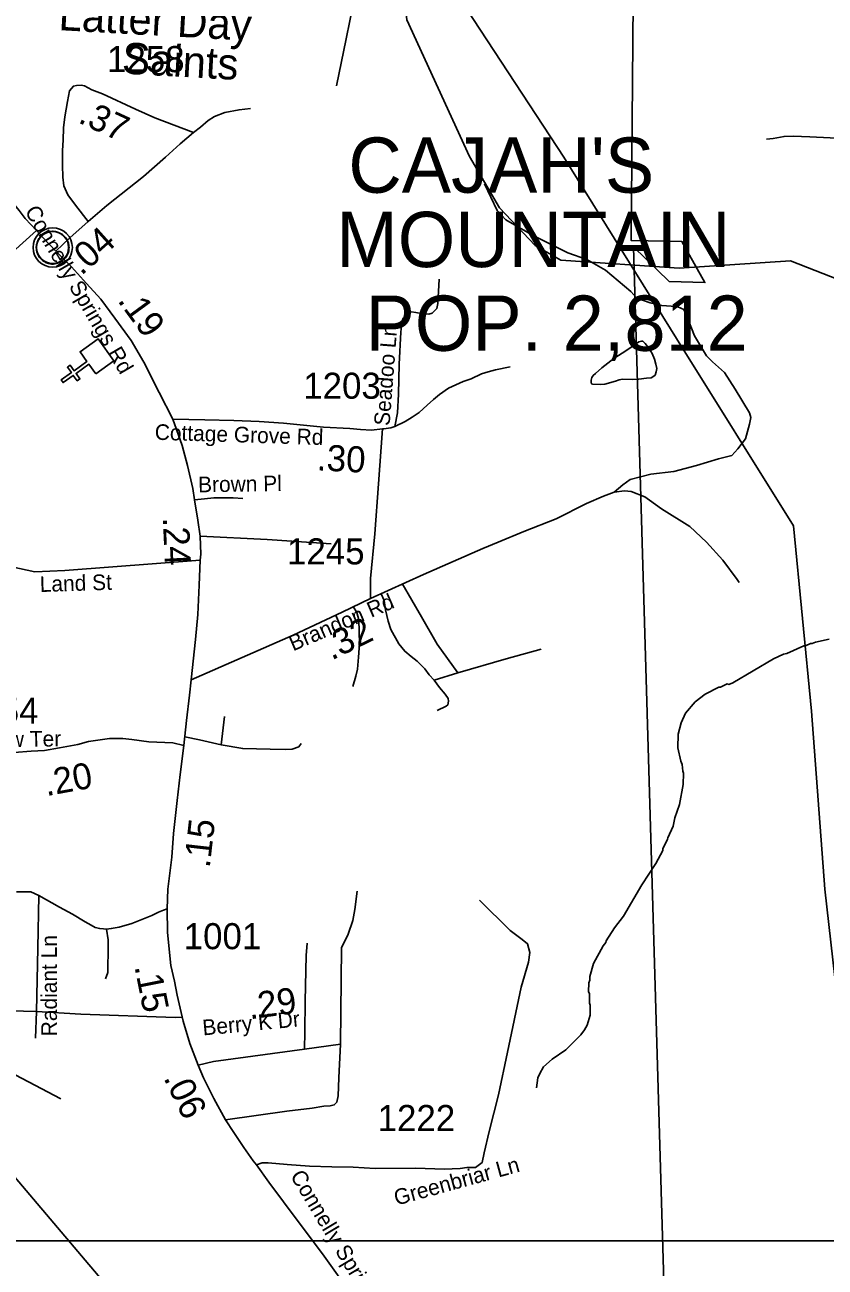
# Model space of a CAD drawing. Extents: x 1159738 to 1321356, y 736314 to 882035.
# Drawn here: x 1246886 to 1250721, y 766631 to 772588 of the extents above; entities that cross this region are included whole.
import ezdxf

# ---------------------------------------------------------------- set-up
doc = ezdxf.new("R2010")
doc.units = 0
for name, color, linetype in [('Exist Boundary Political City Limit New', 7, 'Continuous'), ('Exist Civil Demographics City Label', 7, 'Continuous'), ('Exist Civil Demographics Community CELL', 7, 'Continuous'), ('Exist Cultural Church CELL', 7, 'Continuous'), ('Exist Cultural Church Label', 7, 'Continuous'), ('Exist Hydrographic Creek Single Shore', 7, 'Continuous'), ('Exist Hydrographic Misc Water Feature', 7, 'Continuous'), ('Exist Road Non-System Type 51', 7, 'Continuous'), ('Exist Road Non-System Type 51 Label', 7, 'Continuous'), ('Exist Road Secondary Mileage Hundredths English Label', 7, 'Continuous'), ('Exist Road Secondary Type 41 Attributed', 7, 'Continuous'), ('Exist Road Secondary Type 51 Attributed', 7, 'Continuous'), ('Exist Road Secondary Type 51 Label', 7, 'Continuous'), ('Exist Road Secondary Type 51 Number Label', 7, 'Continuous'), ('Exist Utilities Electrical Transmission Line', 7, 'Continuous'), ('Map Preparation Boundary City Limit Buffer Line', 7, 'Continuous'), ('Map Preparation Inset Cut Line', 7, 'Continuous')]:
    doc.layers.add(name, color=color, linetype=linetype)

msp = doc.modelspace()

# ---------------------------------------------------------------- linework, layer by layer
at = {"layer": 'Exist Boundary Political City Limit New'}
for points in [[(1248892.1, 764635.7), (1246253, 767750.5), (1245595.8, 767446.1), (1245679.1, 768440.4), (1245290.2, 770016.4), (1245100.6, 770927.8), (1244344.9, 774320.4), (1244352.7, 774361.5), (1246668.5, 778530.8)], [(1250906.1, 774099.8), (1250485.1, 774142.8), (1250468.5, 773954.7), (1250485.1, 773879.4), (1250695.6, 773857.9), (1250612.5, 773084), (1250385.8, 773100.9), (1250350.7, 772845.2), (1249803.6, 772890.5), (1249792.5, 771553.9), (1250034.8, 771548.9), (1250145.4, 771352.7), (1249974.5, 771357.7), (1249803.6, 771523.7), (1249948.8, 766560.5)]]:
    msp.add_lwpolyline(points, dxfattribs=at)
at = {"layer": 'Exist Civil Demographics Community CELL'}
msp.add_lwpolyline([(1246941.8, 771532.8), (1246942.8, 771538.4), (1246944.6, 771545), (1246947.5, 771552.2), (1246950.5, 771557.9), (1246953.8, 771563.6), (1246957.6, 771568.7), (1246961.5, 771573.1), (1246966.1, 771577.7), (1246971.6, 771582.3), (1246977.1, 771586), (1246981.9, 771588.8), (1246987, 771591.3), (1246992.5, 771593.6), (1246998.1, 771595.4), (1247002.4, 771596.6), (1247007.3, 771597.3), (1247011.4, 771598), (1247017.8, 771598.3), (1247022.2, 771598.2), (1247027.9, 771597.9), (1247032.8, 771597.2), (1247037.7, 771596.2), (1247042.7, 771594.8), (1247047.8, 771592.9), (1247054.5, 771589.9), (1247060.8, 771586.4), (1247065.8, 771582.9), (1247071, 771578.9), (1247074.3, 771575.7), (1247078.4, 771571.4), (1247082.3, 771566.7), (1247085.4, 771562.1), (1247088.5, 771557.1), (1247090.9, 771551.9), (1247093, 771546.9), (1247094.5, 771541.9), (1247095.8, 771537.3), (1247096.9, 771531.2), (1247097.5, 771526.5), (1247097.8, 771520.5), (1247097.6, 771514.7), (1247097.1, 771509.1), (1247096.1, 771503.6), (1247094.5, 771497.4), (1247092.6, 771491.6), (1247090.3, 771486.5), (1247087.1, 771480.5), (1247083.9, 771475.2), (1247080.4, 771470.5), (1247076.2, 771465.7), (1247070.9, 771460.8), (1247065.9, 771456.7), (1247060.9, 771453.2), (1247056.5, 771450.7), (1247049.7, 771447.5), (1247042.6, 771444.8), (1247036.6, 771443.3), (1247030, 771442), (1247025.6, 771441.5), (1247021.1, 771441.3), (1247015.5, 771441.3), (1247011.2, 771441.7), (1247005.6, 771442.4), (1246999.7, 771443.7), (1246995.1, 771445), (1246989.9, 771446.9), (1246985.3, 771448.9), (1246981.4, 771451.1), (1246974.6, 771455.2), (1246969, 771459.5), (1246964.1, 771464), (1246959.7, 771468.8), (1246956.5, 771472.8), (1246953.5, 771477), (1246949.4, 771484.1), (1246947.7, 771487.6), (1246946, 771491.6), (1246943.4, 771499.8), (1246941.8, 771506.9), (1246941.2, 771512), (1246940.8, 771518.3), (1246940.8, 771523), (1246941.3, 771529.5)], close=True, dxfattribs=at)
for centre, radius in [((1247019.5, 771520.4), 94.3), ((1247019.2, 771520.7), 76.7)]:
    msp.add_circle(centre, radius, dxfattribs=at)
at = {"layer": 'Exist Cultural Church CELL'}
msp.add_lwpolyline([(1247226.4, 770914.7), (1247193.3, 770961), (1247131.3, 770916.7), (1247149.9, 770890.7), (1247136.9, 770881.4), (1247118.3, 770907.5), (1247069.4, 770872.5), (1247060.1, 770885.5), (1247109, 770920.5), (1247090.4, 770946.5), (1247103.4, 770955.8), (1247122, 770929.8), (1247183.9, 770974), (1247150.5, 771021), (1247237.2, 771082.9), (1247313.1, 770976.6)], close=True, dxfattribs=at)
at = {"layer": 'Exist Hydrographic Creek Single Shore'}
for points in [[(1252793.3, 770906.6), (1252642.3, 770903), (1252391.3, 770842.5), (1252103.3, 770667.7), (1252003.3, 770679.5), (1251774.3, 770858.1), (1251272.3, 771097.9), (1250828.3, 771349.8), (1250555.2, 771457), (1250021.3, 771421.7), (1249455.2, 771459.4), (1249332.3, 771530.8), (1249161.3, 771711.4), (1249017.2, 771957.3), (1248717.3, 772613.2), (1248663.2, 773083.7), (1248593.2, 773301.7), (1248444.2, 773662.5), (1248405.3, 773765.1)], [(1243635.3, 766297.8), (1244319.3, 766638.6), (1244689.3, 766755.9), (1244999.4, 767130.4), (1245212.3, 767326.4), (1245440.3, 767426.9), (1245900.4, 767483.3), (1246355.4, 767681), (1246622.3, 767665.7), (1247058.3, 767437.1)]]:
    msp.add_lwpolyline(points, dxfattribs=at)
at = {"layer": 'Exist Hydrographic Misc Water Feature'}
for points in [[(1249621.2, 770916.2), (1249652, 770943.5), (1249709.2, 770988.3), (1249770.3, 771028.9), (1249829.3, 771068.7), (1249841.4, 771070.9), (1249847.4, 771070.8), (1249859.2, 771060.7), (1249876.6, 771038.2), (1249891.9, 771011.7), (1249903.2, 770985.2), (1249910.6, 770961.2), (1249914.1, 770940.6), (1249911.8, 770925.1), (1249907.3, 770908.8), (1249901.1, 770903.2), (1249887, 770895.3), (1249864.8, 770894), (1249828.7, 770889), (1249798.7, 770888), (1249750.7, 770889), (1249734.5, 770885.2), (1249716.4, 770879.8), (1249666, 770865.2), (1249645.9, 770863.9), (1249607.9, 770864.7), (1249602, 770866.5), (1249600.2, 770873.1), (1249600.4, 770884.6), (1249602.8, 770896.9), (1249609.1, 770906.5), (1249621.2, 770916.2)], [(1250740.1, 769643), (1250675.6, 769628.6), (1250659.4, 769621.6), (1250651.4, 769621.7), (1250627.1, 769609.9), (1250619.1, 769610.1), (1250538.1, 769574), (1250522, 769571), (1250473.4, 769548.2), (1250278.3, 769433.1), (1250260.2, 769425.2), (1250252.2, 769427.9), (1250219.7, 769412.1), (1250211.8, 769412.3), (1250146.8, 769378.3), (1250097.9, 769341.5), (1250052.5, 769286.6), (1250031.2, 769241.1), (1250017.8, 769187.2), (1250016.1, 769121.6), (1250030.5, 769057.3), (1250035.9, 769040.8), (1250039.2, 769008.7), (1250043, 769000.4), (1250041.6, 768944.6), (1250023.1, 768849), (1250001.4, 768785.4), (1249992.5, 768746.2), (1249967, 768690.1), (1249966.7, 768682.7), (1249943.6, 768637.2), (1249943.5, 768629), (1249909.7, 768565.7), (1249843.1, 768463.6), (1249755.1, 768313.5), (1249711.7, 768258.6), (1249672, 768195.4), (1249669.8, 768188.1), (1249657.4, 768171.9), (1249611.2, 768087.5), (1249593.5, 768023.9), (1249593.1, 768007.5), (1249588.8, 767993.6), (1249587.7, 767951.7), (1249591.5, 767943.5), (1249592.2, 767895.9), (1249596, 767887.6), (1249594.8, 767839.2), (1249581.6, 767791.8), (1249568.9, 767768.3), (1249550.4, 767744.9), (1249496.9, 767690.1), (1249478.4, 767672.5), (1249413.2, 767627.8), (1249372.3, 767590.9), (1249353.4, 767559.3), (1249344.8, 767538.1), (1249337.6, 767489.8)]]:
    msp.add_lwpolyline(points, dxfattribs=at)
at = {"layer": 'Exist Road Non-System Type 51'}
for p, q in [((1246942, 771601.5), (1246826.8, 771498)), ((1248961.3, 769481.3), (1248848.4, 769445.5)), ((1247827, 769135.6), (1247843.5, 769271.9)), ((1246685.1, 767864), (1246942.1, 767857)), ((1246942.1, 767857), (1246937.8, 767728.4))]:
    msp.add_line(p, q, dxfattribs=at)
for points in [[(1246695.2, 773148), (1247211.4, 773021.5), (1247266.2, 773010.9), (1247288.1, 773013.6), (1247312.8, 773029.5), (1247345.7, 773077.4), (1247367.6, 773119.9), (1247389.5, 773141.1), (1247419.7, 773157.1), (1247463.5, 773151.8), (1247630.6, 773109.3), (1247912.1, 773032.3), (1248221.7, 772949.9), (1248348.5, 772920.5), (1248406.1, 772888.6), (1248447.2, 772848.8), (1248467.7, 772811.5), (1248470.5, 772758.4), (1248461.4, 772694.4), (1248425.8, 772521.7), (1248380, 772295.9)], [(1250897.1, 772283.8), (1250882.4, 772116.4), (1250869.7, 772074.3), (1250842.4, 772046.9), (1250810.8, 772042.7), (1250648.6, 772051.1), (1250568.6, 772055.3), (1250524.4, 772053.2), (1250471.8, 772042.7), (1250440.2, 772040.6)], [(1247694.7, 772072.2), (1247728.3, 772098.4), (1247764.1, 772128.9), (1247794.6, 772148.6), (1247844.7, 772168.3), (1247912.8, 772180.9), (1247968.3, 772188)], [(1249709.8, 770348), (1249752.1, 770381.9), (1249787.4, 770407.6), (1249886.8, 770433.2), (1249995.9, 770446.1), (1250104.9, 770475), (1250210.8, 770507.1), (1250274.9, 770523.1), (1250303.8, 770555.2), (1250339.1, 770603.4), (1250358.3, 770674), (1250364.7, 770706.1), (1250358.3, 770728.5), (1250291, 770840.9), (1250239.6, 770921.1), (1250181.9, 770972.5), (1250153.1, 771001.4), (1250095.3, 771097.6), (1250063.2, 771177.9), (1250044, 771222.8), (1250015.1, 771235.7), (1249983.1, 771238.9), (1249938.2, 771242.1), (1249883.6, 771254.9), (1249819.5, 771277.4), (1249790.6, 771309.5), (1249668.7, 771412.2), (1249578.9, 771463.5), (1249489.1, 771495.6), (1249319.2, 771579.1), (1249190.9, 771652.9), (1249149.2, 771697.9), (1249088.2, 771826.2)], [(1248659.1, 770662.2), (1248671.6, 770727.2), (1248677, 770817.5), (1248679.8, 770961.1), (1248688, 771113.9), (1248692.1, 771161.8), (1248699, 771181.7), (1248711.3, 771196.3), (1248720.9, 771209.6), (1248738.7, 771212.3), (1248760.6, 771208.3), (1248793.5, 771203), (1248822.3, 771200.3), (1248838.7, 771205.6), (1248859.9, 771228.2), (1248865.4, 771252.1), (1248870.9, 771369.1)], [(1248543.4, 769837.1), (1248543, 769933.9), (1248562.7, 770147.2), (1248580.6, 770387.4), (1248600.2, 770650.6)], [(1249153.8, 770108.1), (1249278.1, 770158), (1249432.1, 770219), (1249577.2, 770292.5), (1249659.6, 770328.3), (1249709.8, 770348), (1249759.9, 770353.4), (1249792.2, 770349.8), (1249856.6, 770324.7), (1249879.8, 770308.3)], [(1247699.9, 770310.3), (1247746.5, 770315.7), (1247791.2, 770319.3), (1247884.4, 770319.3), (1247931, 770317.5)], [(1249879.8, 770308.3), (1249937.2, 770267.4), (1250073.4, 770183.1), (1250152.2, 770107.9), (1250231, 770021.8), (1250299.1, 769928.6), (1250309.4, 769914.5)], [(1247725.5, 770137), (1248047.4, 770120.3), (1248353.7, 770098.8)], [(1246604.9, 770074.2), (1246646.1, 770045.5), (1246703.4, 770006.1), (1246760.8, 769998.9), (1246823.5, 769989.9), (1246934.5, 769964.8), (1247076.9, 769970.9), (1247726.7, 770021)], [(1248694.2, 769909.7), (1248786.4, 769748.6), (1248862.1, 769617.7), (1248961.3, 769481.3)], [(1248848.4, 769445.5), (1248823.6, 769471.7), (1248802.9, 769499.2), (1248765.8, 769536.4), (1248738.2, 769559.9), (1248706.6, 769584.6), (1248679.1, 769619.1), (1248640.5, 769689.3), (1248626.7, 769729.3), (1248614.4, 769783), (1248607.5, 769827.1), (1248593.7, 769860.2)], [(1248458.8, 769799.5), (1248476.7, 769770.6), (1248486.3, 769734.8), (1248489.1, 769621.8), (1248485, 769555.7), (1248480.8, 769497.9), (1248472.6, 769464.8), (1248457.4, 769415.2)], [(1248961.3, 769481.3), (1249192.5, 769547.5), (1249360.5, 769594.3)], [(1248848.4, 769445.5), (1248873.2, 769409.7), (1248900.7, 769378), (1248914.4, 769357.4), (1248915.8, 769345), (1248913.1, 769327), (1248904.8, 769320.2), (1248862.1, 769300.9)], [(1247653.5, 769174.1), (1247722.3, 769159), (1247827, 769135.6), (1247930.2, 769117.7), (1248062.4, 769114.9), (1248133.9, 769113.5), (1248167, 769114.9), (1248198.6, 769125.9), (1248211, 769141.1)], [(1246953.6, 768413.2), (1246948, 768159.7), (1246942.1, 767857)], [(1247996.5, 767121.4), (1248023.5, 767130.4), (1248051.6, 767130.4), (1248143.8, 767123.6), (1248249.5, 767114.6), (1248357.4, 767112.4), (1248459.7, 767110.1), (1248565.4, 767103.4), (1248760.3, 767105.7), (1248895.2, 767100), (1248971.7, 767103.4), (1249004.3, 767109), (1249045.5, 767108.6), (1249077, 767132.2), (1249087.1, 767178.3), (1249110.7, 767281.8), (1249155.7, 767457.3), (1249199.6, 767661), (1249264.6, 767974), (1249299.5, 768093.3), (1249306.2, 768140.1), (1249294.9, 768181.7), (1249270.2, 768202), (1249211.7, 768244.7), (1249065.6, 768389.8)], [(1248398.6, 767699.9), (1248404.1, 768161.8), (1248435.5, 768227.1), (1248458, 768292.3), (1248467, 768346.3), (1248478.3, 768434.1)], [(1247277.8, 768251.9), (1247285, 768199.9), (1247285, 768128.2), (1247283.2, 768087), (1247283.2, 768043.9), (1247272.4, 768013.5)], [(1248226.7, 767676.3), (1248228, 767758.4), (1248229.4, 767905.9), (1248233.5, 768125.2), (1248239, 768183.7)], [(1246942.1, 767857), (1247153.7, 767844), (1247606.6, 767827.3), (1247637.9, 767830.2)]]:
    msp.add_lwpolyline(points, dxfattribs=at)
at = {"layer": 'Exist Road Secondary Type 41 Attributed'}
for points in [[(1247716, 767599.2), (1247790.3, 767616.2), (1248226.7, 767676.3), (1248398.6, 767699.9), (1248391.5, 767537.8)], [(1248391.5, 767537.8), (1248387.7, 767451.4), (1248380.8, 767422.2), (1248368.5, 767408.9), (1248349.3, 767404.9), (1248319.2, 767402.2), (1248263, 767392.9), (1248142.4, 767378.3), (1247848.4, 767337.5)]]:
    msp.add_lwpolyline(points, dxfattribs=at)
at = {"layer": 'Exist Road Secondary Type 51 Attributed'}
for points in [[(1247155.4, 772299.9), (1247134.1, 772297.1), (1247118.8, 772294.6), (1247100.7, 772271.6), (1247090.2, 772220.4), (1247077.6, 772146.9), (1247071.7, 772095.3), (1247070, 772035.5), (1247067.3, 771986.4), (1247065.9, 771914.7), (1247068.5, 771857.6), (1247073.6, 771816.6), (1247091.6, 771772.9), (1247129, 771723.6), (1247189.2, 771645.5)], [(1247694.7, 772072.2), (1247509.8, 772143.2), (1247416.6, 772184.4), (1247257.6, 772258), (1247207.4, 772276.9), (1247171.3, 772295.6), (1247155.4, 772299.9)], [(1247189.2, 771645.5), (1247279.6, 771722.6), (1247455.2, 771860.7), (1247559.6, 771953.8), (1247630.3, 772017.7), (1247694.7, 772072.2)], [(1246713.6, 771930.4), (1246767, 771830.7), (1246809.2, 771759), (1246858.5, 771697.9), (1246887, 771660.4), (1246942, 771601.5), (1246976, 771565.7), (1247035.2, 771503)], [(1247035.2, 771503), (1247101.5, 771567.1), (1247189.2, 771645.5)], [(1247035.2, 771503), (1247109.9, 771428.6), (1247181.6, 771347.9), (1247249.6, 771272.6), (1247317.2, 771182.1), (1247396, 771074.5), (1247456.9, 770970.5), (1247530.4, 770825.4), (1247594.7, 770697.9)], [(1247594.7, 770697.9), (1247748.2, 770693.9), (1247887.9, 770691.3), (1248009.8, 770686), (1248126.3, 770678), (1248317.4, 770659.4), (1248443.4, 770652.7), (1248494.1, 770647.4), (1248547.6, 770644.8), (1248600.2, 770650.6), (1248607.2, 770651.4), (1248640.7, 770655.4), (1248659.1, 770662.2), (1248709.2, 770686), (1248742.1, 770707.2), (1248776.4, 770729.8), (1248814.7, 770764.4), (1248844.9, 770791), (1248873.6, 770814.9), (1248916.1, 770845.4), (1248986, 770877.3), (1249024.3, 770890.6), (1249075, 770914.6), (1249105.8, 770923.9), (1249141.5, 770933.2), (1249211.3, 770949.1)], [(1247594.7, 770697.9), (1247639.9, 770570.3), (1247666, 770474.6), (1247690.6, 770364.3), (1247699.9, 770310.3), (1247714.6, 770212.8), (1247725.5, 770137), (1247729.7, 770049.4), (1247726.7, 770021), (1247721.9, 769901.1), (1247714.7, 769761.2), (1247703.9, 769641.1), (1247682.5, 769447.6)], [(1247682.5, 769447.6), (1248171.9, 769661.2), (1248406.9, 769771.1), (1248543.4, 769837.1), (1248795.9, 769951.7), (1249080.4, 770077.6), (1249153.8, 770108.1)], [(1247682.5, 769447.6), (1247675.3, 769374.1), (1247661, 769252.2), (1247648.4, 769132.2)], [(1247648.4, 769132.2), (1247594.6, 769144.7), (1247480, 769150.1), (1247399.4, 769160.9), (1247356.4, 769166.3), (1247291.9, 769166.3), (1247191.6, 769151.9), (1247139.7, 769137.6), (1247051.9, 769121.4), (1246980.3, 769108.9), (1246915.8, 769105.3), (1246835.2, 769098.1), (1246753.7, 769100), (1246605.1, 769108.9)], [(1247648.4, 769132.2), (1247630.5, 768993.4), (1247616.2, 768867.9), (1247598.3, 768710.2), (1247591.1, 768597.2), (1247571.4, 768443.1), (1247568.8, 768348.8)], [(1246846.6, 768431), (1246914.7, 768431), (1246953.6, 768413.2), (1247052.6, 768357.5), (1247114.6, 768322.9), (1247175.3, 768287), (1247204.4, 768270.1), (1247223.6, 768260.1), (1247245, 768254.6), (1247263.8, 768253.5), (1247277.8, 768251.9), (1247300.5, 768254.3), (1247338.8, 768260.9), (1247398.8, 768278.1), (1247494, 768317.1), (1247526.2, 768332.3), (1247550.4, 768342.2), (1247568.8, 768348.8)], [(1247568.8, 768348.8), (1247569.9, 768235.1), (1247585.6, 768076.5), (1247602.5, 768002.3), (1247615.9, 767934.5), (1247645.2, 767810.7), (1247676.6, 767703.8), (1247716, 767599.2)], [(1247716, 767599.2), (1247742.7, 767537.8), (1247791.1, 767438.8), (1247848.4, 767337.5)], [(1247848.4, 767337.5), (1247887.6, 767277.1), (1247936, 767205.1), (1247981, 767139.8), (1247996.5, 767121.4), (1248055, 767038.1), (1248196.7, 766850.2), (1248312.5, 766695), (1248407.8, 766559.5), (1248467.5, 766495.8), (1248495.8, 766445.7), (1248545.3, 766365.8), (1248642, 766240.9), (1248725.2, 766118.3), (1248803.9, 766002.4), (1248869.7, 765910.5)]]:
    msp.add_lwpolyline(points, dxfattribs=at)
at = {"layer": 'Exist Utilities Electrical Transmission Line'}
for points in [[(1248525.3, 773425.1), (1248935.6, 772768.8), (1249469.4, 771953.4), (1249849.3, 771341.9)], [(1250570, 770186.1), (1250009.3, 771084.4), (1249849.3, 771341.9)], [(1250570, 770186.1), (1250656.6, 769297), (1250720.7, 768443.2), (1250836.2, 767412.9), (1250932.4, 766312), (1250980.5, 765824.1), (1251067.1, 764835.6), (1251083.2, 764357.3), (1251205, 763371.9), (1251580.3, 762707.5), (1251865.8, 762287.1), (1252250.6, 761677.2), (1252824.7, 760756.1), (1253235.3, 760098.1), (1253677.4, 759330.1), (1254295.3, 758339.5), (1254786.2, 757548.6), (1255154.6, 756933.2), (1256014.1, 755560.4), (1256633.9, 754548.8), (1256963.1, 754026.9)]]:
    msp.add_lwpolyline(points, dxfattribs=at)
at = {"layer": 'Map Preparation Boundary City Limit Buffer Line'}
for points in [[(1248892.1, 764635.7), (1246253, 767750.5), (1245595.8, 767446.1), (1245679.1, 768440.4), (1245290.2, 770016.4), (1245100.6, 770927.8), (1244344.9, 774320.4), (1244352.7, 774361.5), (1246668.5, 778530.8)], [(1250906.1, 774099.8), (1250485.1, 774142.8), (1250468.5, 773954.7), (1250485.1, 773879.4), (1250695.6, 773857.9), (1250612.5, 773084), (1250385.8, 773100.9), (1250350.7, 772845.2), (1249803.6, 772890.5), (1249792.5, 771553.9), (1250034.8, 771548.9), (1250145.4, 771352.7), (1249974.5, 771357.7), (1249803.6, 771523.7), (1249948.8, 766560.5)]]:
    msp.add_lwpolyline(points, dxfattribs=at)
at = {"layer": 'Map Preparation Inset Cut Line'}
for points in [[(1213574.8, 811005.5), (1289258, 811005.5), (1289258, 782300.2), (1274049.2, 782296.9), (1274049.2, 766757), (1213574.8, 766757)], [(1232800.5, 766757), (1308483.8, 766757), (1308483.8, 738579.5), (1232800.5, 738579.5)]]:
    msp.add_lwpolyline(points, close=True, dxfattribs=at)

# ---------------------------------------------------------------- texts
at = {"layer": 'Exist Civil Demographics City Label'}
for s, p in [("CAJAH'S", (1248436.5, 771783.2)), ('MOUNTAIN', (1248378, 771426.7)), ('POP. 2,812', (1248518.7, 771025.1))]:
    msp.add_text(s, height=265, dxfattribs=at).set_placement(p)
at = {"layer": 'Exist Cultural Church Label'}
for s, p in [('Latter Day', (1247045.2, 772563.3)), ('Saints', (1247349.2, 772355.1))]:
    msp.add_text(s, height=150, rotation=356.81783, dxfattribs=at).set_placement(p)
at = {"layer": 'Exist Road Non-System Type 51 Label'}
for s, rotation, p in [('Seadoo Ln', 85.54889, (1248633.8, 770663.6)), ('Brown Pl', 0.85681, (1247716.8, 770346.4)), ('Land St', 1.84497, (1246958.6, 769868.2)), ('Radiant Ln', 90.07445, (1247040.1, 767738)), ('Greenbriar Ln', 15.40916, (1248666.8, 766925.4))]:
    msp.add_text(s, height=75, rotation=rotation, dxfattribs=at).set_placement(p)
at = {"layer": 'Exist Road Secondary Mileage Hundredths English Label'}
for s, rotation, p in [('.37', 335.17846, (1247136.4, 772122.1)), ('.04', 41.80639, (1247156.7, 771382.8)), ('.19', 306.23419, (1247327.6, 771265.8)), ('.30', 356.98199, (1248283.7, 770452.3)), ('.24', 272.74511, (1247546.8, 770225.2)), ('.32', 25.81919, (1248356.3, 769539.5)), ('.20', 10.4154, (1246989, 768889)), ('.15', 83.52156, (1247771.8, 768542.3)), ('.15', 281.21967, (1247411, 768072.3)), ('.29', 7.83746, (1247964, 767818.7)), ('.06', 296.02581, (1247548.7, 767538.1))]:
    msp.add_text(s, height=125, rotation=rotation, dxfattribs=at).set_placement(p)
at = {"layer": 'Exist Road Secondary Type 51 Label'}
for s, rotation, p in [('Connelly Springs Rd', 300.34372, (1246883.6, 771695.2)), ('Cottage Grove Rd', 358.20258, (1247507.9, 770598.8)), ('Brandon Rd', 23.25088, (1248171.6, 769583.5)), ('Bradshaw Ter', 0.72934, (1246436.4, 769120.2)), ('Berry K Dr', 5.33441, (1247740.6, 767741.7)), ('Connelly Springs Rd', 300.87212, (1248155.8, 767068.9))]:
    msp.add_text(s, height=75, rotation=rotation, dxfattribs=at).set_placement(p)
at = {"layer": 'Exist Road Secondary Type 51 Number Label'}
for s, p in [('1258', (1247279.7, 772361.5)), ('1203', (1248220.2, 770795.2)), ('1245', (1248142.4, 770000.8)), ('1254', (1246579.6, 769236.8)), ('1001', (1247647.3, 768155.4)), ('1222', (1248576.7, 767283.3))]:
    msp.add_text(s, height=125, dxfattribs=at).set_placement(p)

doc.saveas('drawing.dxf')
